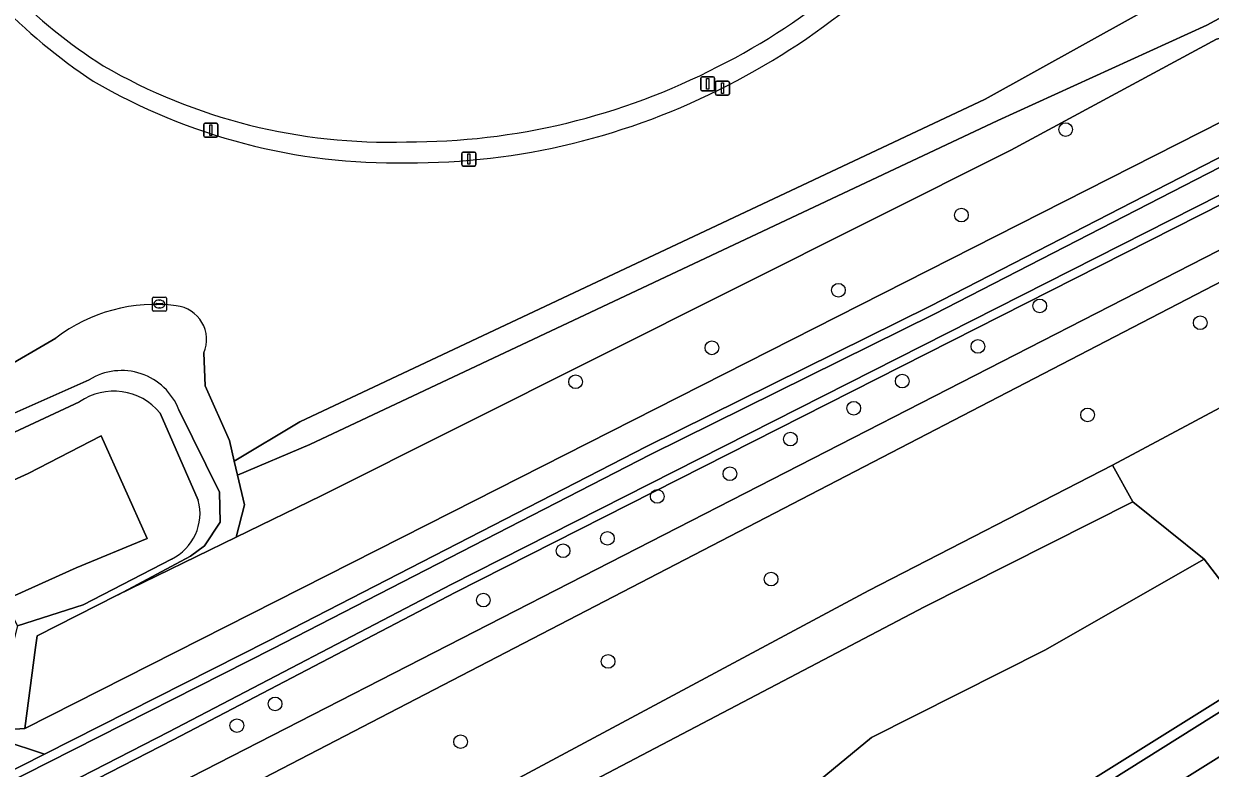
# Model space of a CAD drawing. Extents: x 158835 to 160077, y 386387 to 387778.
# Drawn here: x 159619.7 to 159704.5, y 387086.1 to 387139.4 of the extents above; entities that cross this region are included whole.
import ezdxf

# ---------------------------------------------------------------- set-up
doc = ezdxf.new("R2010")
doc.units = 0
for name, color, linetype in [('IMGEO_Berm_groen', 7, 'Continuous'), ('IMGEO_Boom', 7, 'Continuous'), ('IMGEO_Fietspad_gesloten', 7, 'Continuous'), ('IMGEO_Groenvoorziening', 7, 'Continuous'), ('IMGEO_Hek', 7, 'Continuous'), ('IMGEO_Lichtmast', 7, 'Continuous'), ('IMGEO_Oever', 7, 'Continuous'), ('IMGEO_Rijbaan_lokaal_gesloten', 7, 'Continuous'), ('IMGEO_Rioolput', 7, 'Continuous'), ('IMGEO_Voetpad_halfverhard', 7, 'Continuous'), ('IMGEO_Voetpad_open', 7, 'Continuous'), ('IMGEO_Waterloop', 7, 'Continuous')]:
    doc.layers.add(name, color=color, linetype=linetype)

msp = doc.modelspace()

# ---------------------------------------------------------------- linework, layer by layer
at = {"layer": 'IMGEO_Berm_groen'}
msp.add_lwpolyline([(159757.511, 387116.928), (159792.144, 387138.681), (159809.798, 387149.845), (159812.857, 387151.725), (159823.867, 387158.732), (159829.333, 387162.157), (159828.767, 387163.06), (159828.08, 387164.155), (159811.527, 387153.742), (159811.277, 387153.585), (159721.943, 387097.407), (159700.242, 387083.854), (159670.599, 387065.207), (159668.133, 387063.629), (159666.525, 387062.536), (159667.871, 387060.617), (159675.411, 387065.389), (159685.338, 387071.55), (159702.953, 387082.542), (159720.727, 387093.804), (159738.94, 387105.199)], close=True, dxfattribs=at)
at = {"layer": 'IMGEO_Boom'}
for centre in [(159694.177, 387131.799), (159686.726, 387125.677), (159677.93, 387120.309), (159692.33, 387119.182), (159703.798, 387117.979), (159668.88, 387116.185), (159687.906, 387116.283), (159659.129, 387113.753), (159682.492, 387113.804), (159679.022, 387111.868), (159695.747, 387111.392), (159674.497, 387109.655), (159670.162, 387107.174), (159664.974, 387105.558), (159661.405, 387102.556), (159658.237, 387101.669), (159673.11, 387099.639), (159652.534, 387098.142), (159661.455, 387093.756), (159637.638, 387090.716), (159634.905, 387089.16), (159650.905, 387088.012)]:
    msp.add_circle(centre, 0.489, dxfattribs=at)
at = {"layer": 'IMGEO_Fietspad_gesloten'}
msp.add_lwpolyline([(159880.286, 387208.025), (159879.514, 387207.077), (159876.474, 387203.301), (159872.148, 387197.781), (159871.244, 387196.547), (159869.505, 387194.491), (159867.589, 387192.598), (159865.511, 387190.884), (159863.289, 387189.363), (159810.061, 387155.967), (159809.54, 387155.64), (159720.405, 387099.695), (159691.436, 387081.491), (159669.143, 387067.488), (159664.962, 387064.683), (159666.525, 387062.536), (159668.133, 387063.629), (159670.599, 387065.207), (159700.242, 387083.854), (159721.943, 387097.407), (159811.277, 387153.585), (159811.527, 387153.742), (159828.08, 387164.155)], dxfattribs=at)
at = {"layer": 'IMGEO_Groenvoorziening'}
for points in [[(159690.261, 387130.314), (159704.963, 387138.257), (159710.495, 387139.641), (159730.167, 387148.719), (159731.658, 387150.945), (159731.498, 387151.26), (159689.024, 387234.79), (159685.303, 387242.109), (159677.385, 387246.117), (159649.733, 387301.496), (159647.826, 387299.765), (159677.111, 387244.05), (159680.083, 387243.725), (159684.987, 387241.17), (159692.561, 387226.295), (159728.219, 387154.935), (159727.889, 387152.066), (159704.278, 387139.271), (159689.331, 387132.453), (159640.126, 387109.263), (159634.959, 387107.068), (159635.452, 387104.956), (159634.868, 387102.636), (159640.93, 387105.599)], [(159774.317, 387148.229), (159848.513, 387185.755), (159868.077, 387196.362), (159868.422, 387197.445), (159870.546, 387204.112), (159869.964, 387203.812), (159860.861, 387199.798), (159854.829, 387196.89), (159818.268, 387178.454), (159736.788, 387137.27), (159633.649, 387083.755), (159631.244, 387082.511), (159631.879, 387081.56), (159636.095, 387075.247), (159680.111, 387098.832), (159697.521, 387107.796), (159737.341, 387129.061)], [(159718.418, 387139.009), (159733.768, 387146.796), (159733.757, 387146.818), (159731.658, 387150.945), (159730.167, 387148.719), (159710.495, 387139.641), (159704.963, 387138.257), (159690.261, 387130.314), (159640.93, 387105.599), (159634.868, 387102.636), (159626.344, 387098.483), (159620.621, 387095.582), (159620.51, 387094.743), (159619.739, 387088.947), (159650.28, 387104.441)], [(159556.294, 387057.281), (159553.501, 387057.023), (159552.437, 387058.389), (159549.711, 387063.685), (159524.372, 387114.652), (159523.904, 387117.528), (159522.653, 387114.528), (159547.733, 387065.12), (159549.268, 387062.766), (159552.003, 387057.136), (159553.202, 387055.989), (159558.354, 387055.274), (159567.627, 387059.975), (159621.159, 387087.114), (159618.118, 387088.115), (159615.375, 387086.522), (159608.272, 387082.639), (159600.591, 387078.572), (159574.394, 387065.638), (159566.595, 387061.995)], [(159614.492, 387104.728), (159615.482, 387103.773), (159618.297, 387098.126), (159623.423, 387100.454), (159628.503, 387102.551), (159625.202, 387109.881), (159619.981, 387107.205)], [(159680.111, 387098.832), (159636.095, 387075.247), (159637.346, 387073.321), (159659.049, 387084.521), (159684.087, 387097.647), (159698.971, 387105.166), (159697.521, 387107.796)], [(159704.087, 387101.061), (159698.971, 387105.166), (159684.087, 387097.647), (159659.049, 387084.521), (159637.346, 387073.321), (159635.663, 387072.37), (159634.728, 387071.867), (159609.138, 387058.087), (159612.197, 387053.349), (159626.268, 387061.175), (159646.637, 387070.979), (159661.593, 387076.548), (159672.132, 387081.59), (159680.283, 387088.316), (159692.696, 387094.559)]]:
    msp.add_lwpolyline(points, close=True, dxfattribs=at)
for points in [[(159873.697, 387250), (159891.281, 387231.384), (159893.852, 387228.662), (159870.674, 387216.519), (159808.329, 387184.781), (159733.757, 387146.818), (159733.768, 387146.796), (159718.418, 387139.009), (159650.28, 387104.441), (159619.739, 387088.947), (159617.522, 387088.807), (159618.118, 387088.115), (159621.159, 387087.114), (159637.161, 387095.227), (159664.203, 387109.128), (159684.482, 387119.174), (159721.072, 387137.979), (159781.198, 387168.407), (159855.649, 387206.702), (159873.796, 387216.367), (159882.45, 387221.507), (159893.934, 387227.463)], [(159683.266, 387240.095), (159688.637, 387229.572), (159690.486, 387224.919), (159726.279, 387154.67), (159725.966, 387153.209), (159702.548, 387141.837), (159688.429, 387133.977), (159639.415, 387110.896), (159634.721, 387108.086), (159634.959, 387107.068), (159640.126, 387109.263), (159689.331, 387132.453), (159704.278, 387139.271), (159727.889, 387152.066), (159728.219, 387154.935), (159692.561, 387226.295), (159684.987, 387241.17)], [(159688.429, 387133.977), (159702.548, 387141.837), (159725.966, 387153.209), (159726.279, 387154.67), (159690.486, 387224.919), (159688.637, 387229.572), (159683.266, 387240.095)], [(159896.766, 387226.1), (159881.92, 387217.198), (159872.238, 387211.618), (159857.493, 387204.28), (159755.19, 387151.759), (159650.522, 387098.688), (159630.344, 387088.139), (159559.038, 387051.555), (159555.323, 387049.194), (159554.469, 387048.652)], [(159557.143, 387047.692), (159557.48, 387047.863), (159624.872, 387082.009), (159712.819, 387127.086), (159859.851, 387202.901), (159867.901, 387206.794)], [(159598.527, 387045.715), (159630.181, 387027.448), (159630.968, 387028.858), (159636.132, 387036.681), (159641.975, 387044.011), (159650.9, 387053.321), (159654.276, 387056.426), (159662.176, 387062.797), (159662.404, 387062.966), (159664.962, 387064.683), (159669.143, 387067.488), (159691.436, 387081.491), (159720.405, 387099.695), (159809.54, 387155.64)], [(159774.317, 387148.229), (159737.341, 387129.061), (159697.521, 387107.796), (159698.971, 387105.166), (159704.087, 387101.061), (159709.655, 387093.806), (159668.918, 387068.335)], [(159598.982, 387138.582), (159596.031, 387139.227), (159593.952, 387141.248), (159592.843, 387143.41), (159591.576, 387145.879), (159590.126, 387145.145), (159588.69, 387144.418), (159588.805, 387144.197), (159607.397, 387108.413), (159609.423, 387109.592), (159621.965, 387116.886)], [(159632.551, 387115.828), (159632.632, 387113.46), (159634.377, 387109.562), (159634.721, 387108.086), (159639.415, 387110.896), (159688.429, 387133.977)], [(159621.965, 387116.886), (159609.423, 387109.592), (159614.492, 387104.728), (159619.981, 387107.205), (159625.202, 387109.881), (159628.503, 387102.551), (159623.423, 387100.454), (159618.297, 387098.126), (159619.21, 387096.303), (159623.91, 387097.811), (159630.228, 387101.079)], [(159630.76, 387111.753), (159633.669, 387105.854), (159633.705, 387103.704), (159632.582, 387102.026), (159631.598, 387101.288), (159626.43, 387098.526), (159626.344, 387098.483), (159634.868, 387102.636), (159635.452, 387104.956), (159634.959, 387107.068), (159634.721, 387108.086), (159634.377, 387109.562), (159632.632, 387113.46), (159632.551, 387115.828)], [(159612.87, 387108.168), (159615.806, 387109.775), (159618.976, 387111.507), (159624.344, 387113.9)], [(159624.344, 387113.9), (159618.976, 387111.507), (159615.806, 387109.775), (159612.87, 387108.168)], [(159623.656, 387112.313), (159613.21, 387107.458), (159612.87, 387108.168)], [(159612.87, 387108.168), (159613.21, 387107.458), (159623.656, 387112.313)], [(159630.228, 387101.079), (159623.91, 387097.811), (159619.21, 387096.303), (159618.501, 387093.463), (159617.401, 387089.056), (159617.522, 387088.807), (159619.739, 387088.947), (159620.51, 387094.743), (159620.621, 387095.582), (159626.344, 387098.483), (159626.43, 387098.526), (159631.598, 387101.288), (159632.582, 387102.026), (159633.705, 387103.704), (159633.669, 387105.854), (159630.76, 387111.753)], [(159632.147, 387105.279), (159629.416, 387111.514)], [(159629.416, 387111.514), (159632.147, 387105.279)], [(159668.918, 387068.335), (159709.655, 387093.806), (159704.087, 387101.061), (159692.696, 387094.559), (159680.283, 387088.316), (159672.132, 387081.59), (159661.593, 387076.548), (159646.637, 387070.979), (159626.268, 387061.175), (159612.197, 387053.349), (159610.302, 387052.295), (159631.059, 387030.796), (159634.433, 387035.725)]]:
    msp.add_lwpolyline(points, dxfattribs=at)
for centre, radius, start, end in [((159647.664, 387179.17), 49.528, 296.84771, 323.786), ((159647.35, 387169.656), 41.214, 211.588, 236.56149), ((159646.251, 387172.239), 42.828, 239.69311, 271.11524), ((159647.3, 387178.65), 49.232, 269.75021, 297.4995), ((159629.075, 387107.57), 11.719, 82.6426, 127.35354), ((159629.075, 387107.57), 11.719, 82.6426, 127.35354), ((159630.309, 387116.774), 2.434, 337.12204, 83.69737), ((159630.309, 387116.774), 2.434, 337.12204, 83.69737), ((159626.659, 387110.159), 4.4, 21.24178, 121.75443), ((159626.659, 387110.159), 4.4, 21.24178, 121.75443), ((159626.105, 387108.808), 4.276, 39.26394, 124.94126), ((159626.105, 387108.808), 4.276, 39.26394, 124.94126), ((159628.647, 387104.34), 3.624, 295.86627, 15.02195), ((159628.647, 387104.34), 3.624, 295.86627, 15.02195)]:
    msp.add_arc(centre, radius, start, end, dxfattribs=at)
at = {"layer": 'IMGEO_Hek'}
for points in [[(159718.418, 387139.009), (159650.28, 387104.441)], [(159650.28, 387104.441), (159619.739, 387088.947)], [(159704.087, 387101.061), (159709.655, 387093.806), (159668.918, 387068.335)], [(159619.739, 387088.947), (159617.522, 387088.807)]]:
    msp.add_lwpolyline(points, dxfattribs=at)
at = {"layer": 'IMGEO_Lichtmast'}
for p, q in [((159668.083, 387134.674), (159668.083, 387135.474)), ((159668.083, 387135.474), (159668.083, 387134.674)), ((159668.183, 387135.574), (159668.973, 387135.574)), ((159668.973, 387135.574), (159668.183, 387135.574)), ((159669.073, 387135.474), (159669.073, 387134.674)), ((159669.073, 387134.674), (159669.073, 387135.474)), ((159669.238, 387135.264), (159670.028, 387135.264)), ((159670.028, 387135.264), (159669.238, 387135.264)), ((159668.973, 387134.574), (159668.183, 387134.574)), ((159668.183, 387134.574), (159668.973, 387134.574)), ((159669.138, 387134.364), (159669.138, 387135.164)), ((159669.138, 387135.164), (159669.138, 387134.364)), ((159670.128, 387135.164), (159670.128, 387134.364)), ((159670.128, 387134.364), (159670.128, 387135.164)), ((159670.028, 387134.264), (159669.238, 387134.264)), ((159669.238, 387134.264), (159670.028, 387134.264)), ((159632.549, 387131.354), (159632.549, 387132.154)), ((159632.549, 387132.154), (159632.549, 387131.354)), ((159632.649, 387132.254), (159633.439, 387132.254)), ((159633.439, 387132.254), (159632.649, 387132.254)), ((159633.539, 387132.154), (159633.539, 387131.354)), ((159633.539, 387131.354), (159633.539, 387132.154)), ((159633.439, 387131.254), (159632.649, 387131.254)), ((159632.649, 387131.254), (159633.439, 387131.254)), ((159651.101, 387130.19), (159651.891, 387130.19)), ((159651.891, 387130.19), (159651.101, 387130.19)), ((159651.001, 387129.29), (159651.001, 387130.09)), ((159651.001, 387130.09), (159651.001, 387129.29)), ((159651.991, 387130.09), (159651.991, 387129.29)), ((159651.991, 387129.29), (159651.991, 387130.09)), ((159651.891, 387129.19), (159651.101, 387129.19)), ((159651.101, 387129.19), (159651.891, 387129.19))]:
    msp.add_line(p, q, dxfattribs=at)
for points in [[(159668.503, 387135.449), (159668.653, 387135.449), (159668.653, 387134.699), (159668.503, 387134.699), (159668.503, 387135.449)], [(159669.558, 387135.139), (159669.708, 387135.139), (159669.708, 387134.389), (159669.558, 387134.389), (159669.558, 387135.139)], [(159632.969, 387132.129), (159633.119, 387132.129), (159633.119, 387131.379), (159632.969, 387131.379), (159632.969, 387132.129)], [(159651.421, 387130.065), (159651.571, 387130.065), (159651.571, 387129.315), (159651.421, 387129.315), (159651.421, 387130.065)]]:
    msp.add_lwpolyline(points, dxfattribs=at)
for centre, start, end in [((159668.183, 387135.474), 90, 180), ((159668.183, 387135.474), 90, 180), ((159668.973, 387135.474), 0, 90), ((159668.973, 387135.474), 360, 90), ((159669.238, 387135.164), 90, 180), ((159669.238, 387135.164), 90, 180), ((159670.028, 387135.164), 0, 90), ((159670.028, 387135.164), 360, 90), ((159668.183, 387134.674), 180, 270), ((159668.183, 387134.674), 180, 270), ((159668.973, 387134.674), 270, 0), ((159668.973, 387134.674), 270, 0), ((159669.238, 387134.364), 180, 270), ((159669.238, 387134.364), 180, 270), ((159670.028, 387134.364), 270, 0), ((159670.028, 387134.364), 270, 0), ((159632.649, 387132.154), 90, 180), ((159632.649, 387132.154), 90, 180), ((159633.439, 387132.154), 0, 90), ((159633.439, 387132.154), 360, 90), ((159632.649, 387131.354), 180, 270), ((159632.649, 387131.354), 180, 270), ((159633.439, 387131.354), 270, 0), ((159633.439, 387131.354), 270, 0), ((159651.101, 387130.09), 90, 180), ((159651.101, 387130.09), 90, 180), ((159651.891, 387130.09), 0, 90), ((159651.891, 387130.09), 360, 90), ((159651.101, 387129.29), 180, 270), ((159651.101, 387129.29), 180, 270), ((159651.891, 387129.29), 270, 0), ((159651.891, 387129.29), 270, 0)]:
    msp.add_arc(centre, 0.1, start, end, dxfattribs=at)
at = {"layer": 'IMGEO_Oever'}
for points in [[(159893.934, 387227.463), (159882.45, 387221.507), (159873.796, 387216.367), (159855.649, 387206.702), (159781.198, 387168.407), (159721.072, 387137.979), (159684.482, 387119.174), (159664.203, 387109.128), (159637.161, 387095.227), (159621.159, 387087.114), (159567.627, 387059.975), (159558.354, 387055.274), (159554.856, 387053.501)], [(159555.125, 387052.915), (159558.645, 387054.699), (159567.918, 387059.4), (159621.45, 387086.539), (159637.454, 387094.653), (159664.493, 387108.553), (159684.772, 387118.599), (159721.365, 387137.405), (159781.491, 387167.833), (159855.948, 387206.131), (159874.112, 387215.805), (159882.763, 387220.944), (159894.24, 387226.896)], [(159896.265, 387226.551), (159881.593, 387217.753), (159871.933, 387212.186), (159857.202, 387204.855), (159754.897, 387152.333), (159650.227, 387099.261), (159630.048, 387088.711), (159558.717, 387052.115), (159554.656, 387050.244)], [(159559.038, 387051.555), (159630.344, 387088.139), (159650.522, 387098.688), (159755.19, 387151.759), (159857.493, 387204.28), (159872.238, 387211.618), (159881.92, 387217.198), (159896.766, 387226.1)]]:
    msp.add_lwpolyline(points, dxfattribs=at)
at = {"layer": 'IMGEO_Rijbaan_lokaal_gesloten'}
for centre, radius, start, end in [((159647.741, 387179.081), 47.909, 296.75352, 323.09285), ((159645.922, 387168.767), 38.379, 211.83681, 237.59003), ((159645.683, 387171.442), 40.542, 239.90172, 271.90768), ((159647.251, 387178.826), 47.904, 269.73915, 297.41396)]:
    msp.add_arc(centre, radius, start, end, dxfattribs=at)
at = {"layer": 'IMGEO_Rioolput'}
for p, q in [((159628.863, 387118.891), (159628.863, 387119.743)), ((159628.938, 387119.817), (159629.79, 387119.817)), ((159629.122, 387119.311), (159629.122, 387119.323)), ((159629.56, 387119.274), (159629.162, 387119.274)), ((159629.165, 387119.36), (159629.563, 387119.36)), ((159629.351, 387119.597), (159629.376, 387119.597)), ((159629.606, 387119.323), (159629.606, 387119.311)), ((159629.864, 387119.743), (159629.864, 387118.891)), ((159629.79, 387118.817), (159628.938, 387118.817)), ((159629.374, 387119.037), (159629.349, 387119.037))]:
    msp.add_line(p, q, dxfattribs=at)
for points in [[(159628.863, 387118.891), (159628.863, 387119.743)], [(159628.938, 387119.817), (159629.79, 387119.817)], [(159629.864, 387119.743), (159629.864, 387118.891)], [(159629.79, 387118.817), (159628.938, 387118.817)]]:
    msp.add_lwpolyline(points, dxfattribs=at)
for centre, radius, start, end in [((159628.94, 387119.741), 0.0765, 91.55205, 178.44795), ((159628.94, 387119.741), 0.0765, 91.55205, 178.44795), ((159629.162, 387119.32), 0.0403, 85.87752, 175.75265), ((159629.159, 387119.31), 0.0366, 178.93798, 274.71019), ((159629.563, 387119.317), 0.043, 264.86636, 352.45326), ((159629.567, 387119.322), 0.0386, 1.73085, 96.63898), ((159629.788, 387119.741), 0.0765, 1.55205, 88.44795), ((159629.788, 387119.741), 0.0765, 1.55205, 88.44795), ((159628.94, 387118.893), 0.0765, 181.55205, 268.44795), ((159628.94, 387118.893), 0.0765, 181.55205, 268.44795), ((159629.788, 387118.893), 0.0765, 271.55205, 358.44795), ((159629.788, 387118.893), 0.0765, 271.55205, 358.44795)]:
    msp.add_arc(centre, radius, start, end, dxfattribs=at)
for centre, major_axis, ratio, start_param, end_param in [((159629.35, 387119.317), (-0.387, 0.002), 0.722429, 4.712389, 7.853982), ((159629.375, 387119.317), (-0.39, 0.002), 0.717154, 1.570796, 4.712389)]:
    msp.add_ellipse(centre, major_axis=major_axis, ratio=ratio, start_param=start_param, end_param=end_param, dxfattribs=at)
at = {"layer": 'IMGEO_Voetpad_halfverhard'}
for points in [[(159869.964, 387203.812), (159867.901, 387206.794), (159859.851, 387202.901), (159712.819, 387127.086), (159624.872, 387082.009), (159557.48, 387047.863), (159557.143, 387047.692)], [(159557.307, 387044.313), (159557.923, 387044.643), (159558.309, 387044.849), (159581.663, 387056.852), (159628.561, 387081.122), (159629.49, 387081.603), (159631.244, 387082.511), (159633.649, 387083.755), (159736.788, 387137.27), (159818.268, 387178.454), (159854.829, 387196.89), (159860.861, 387199.798), (159869.964, 387203.812)]]:
    msp.add_lwpolyline(points, dxfattribs=at)
at = {"layer": 'IMGEO_Voetpad_open'}
for centre, radius, start, end in [((159647.741, 387179.081), 47.909, 296.75352, 323.09285), ((159647.664, 387179.17), 49.528, 296.84771, 323.786), ((159647.35, 387169.656), 41.214, 211.588, 236.56149), ((159645.922, 387168.767), 38.379, 211.83681, 237.59003), ((159645.683, 387171.442), 40.542, 239.90172, 271.90768), ((159647.251, 387178.826), 47.904, 269.73915, 297.41396), ((159646.251, 387172.239), 42.828, 239.69311, 271.11524), ((159647.3, 387178.65), 49.232, 269.75021, 297.4995)]:
    msp.add_arc(centre, radius, start, end, dxfattribs=at)
at = {"layer": 'IMGEO_Waterloop'}
for points in [[(159894.24, 387226.896), (159882.763, 387220.944), (159874.112, 387215.805), (159855.948, 387206.131), (159781.491, 387167.833), (159721.365, 387137.405), (159684.772, 387118.599), (159664.493, 387108.553), (159637.454, 387094.653), (159621.45, 387086.539), (159567.918, 387059.4), (159558.645, 387054.699), (159555.125, 387052.915)], [(159554.656, 387050.244), (159558.717, 387052.115), (159630.048, 387088.711), (159650.227, 387099.261), (159754.897, 387152.333), (159857.202, 387204.855), (159871.933, 387212.186), (159881.593, 387217.753), (159896.265, 387226.551)]]:
    msp.add_lwpolyline(points, dxfattribs=at)

doc.saveas('drawing.dxf')
